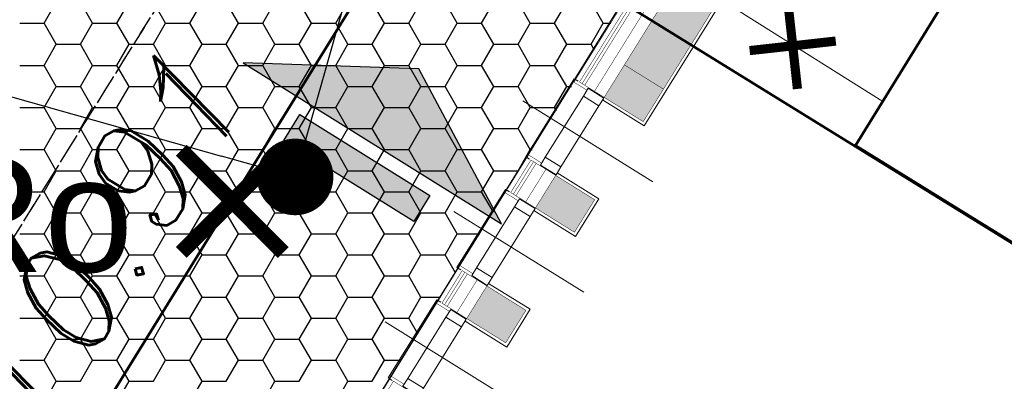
# Model space of a CAD drawing. Extents: x 4615668 to 9294084, y 5325188 to 10688993.
# Tile 619 of 656: x 4651586.73 to 4651593.16, y 5338724.44 to 5338726.8. Entities that reach past the tile are written whole.
import ezdxf

# ---------------------------------------------------------------- set-up
doc = ezdxf.new("R2010")
doc.units = 0
doc.header["$MEASUREMENT"] = 0
doc.linetypes.add('DASHED', pattern=[19.05, 12.7, -6.35])
for name, color, linetype, lineweight in [('!0017A_GR_DR_WYMPROJ', 1, 'Continuous', 30), ('budynek', 7, 'Continuous', 53), ('pkt_wys', 7, 'Continuous', 13), ('w', 7, 'Continuous', 13), ('Wymiar', 7, 'Continuous', 9)]:
    doc.layers.add(name, color=color, linetype=linetype, lineweight=lineweight)
for name, color, linetype in [('1', 7, 'Continuous'), ('_bloki_instalacje_elektryczne', 102, 'Continuous'), ('DIM', 7, 'Continuous'), ('kreskowanie', 253, 'Continuous'), ('projekt', 202, 'Continuous'), ('sciany', 1, 'Continuous')]:
    doc.layers.add(name, color=color, linetype=linetype)
doc.styles.get("Standard").update_dxf_attribs({"font": 'txt.shx'})
doc.styles.add('Style-ITALIC_1250', font='ITALIC_1250.shx')
doc.styles.add('STYLE2', font='arial.ttf')
doc.dimstyles.new('1-500', dxfattribs={"dimtxt": 1, "dimasz": 0.5, "dimexe": 0.18, "dimexo": 0.0625, "dimgap": 0.3, "dimtad": 1, "dimzin": 0, "dimdsep": 46, "dimtxsty": 'STYLE2', "dimblk": 'DOT', "dimcen": 0.09, "dimadec": 0, "dimazin": 0, "dimtfac": 1, "dimtmove": 0, "dimatfit": 0, "dimldrblk": 'DOT', "dimfxl": 0, "dimtolj": 1, "dimtzin": 0, "dimarcsym": 0})

# ---------------------------------------------------------------- blocks, each defined once
blk = doc.blocks.new('G$C30F5686F')
at = {"layer": '1', "color": 5, "linetype": 'DASHED', "ltscale": 0.8}
blk.add_line((13.2091, 15.923), (7.5875, 6.8412), dxfattribs=at)
at = {"layer": '1', "linetype": 'Continuous', "lineweight": 18}
blk.add_line((9.751, 10.3373), (13.2091, 15.923), dxfattribs=at)
at = {"layer": '1', "color": 254, "linetype": 'Continuous', "lineweight": 30, "ltscale": 0.01, "transparency": 33554528}
for p, q in [((8.3208, 13.9874), (8.4002, 14.1249)), ((8.6383, 13.9874), (8.5589, 14.1249)), ((8.7971, 13.9874), (8.8764, 14.1249)), ((9.1146, 13.9874), (9.0352, 14.1249)), ((9.2733, 13.9874), (9.3527, 14.1249)), ((9.5908, 13.9874), (9.5114, 14.1249)), ((9.7496, 13.9874), (9.8289, 14.1249)), ((10.0671, 13.9874), (9.9877, 14.1249)), ((10.2258, 13.9874), (10.3052, 14.1249)), ((10.5433, 13.9874), (10.4639, 14.1249)), ((10.7021, 13.9874), (10.7814, 14.1249)), ((11.0196, 13.9874), (10.9402, 14.1249)), ((11.1783, 13.9874), (11.2577, 14.1249)), ((11.4958, 13.9874), (11.4164, 14.1249)), ((11.6546, 13.9874), (11.7339, 14.1249)), ((11.9721, 13.9874), (11.8927, 14.1249)), ((8.1621, 13.9874), (8.3208, 13.9874)), ((8.4002, 13.8499), (8.3208, 13.9874)), ((8.5589, 13.8499), (8.6383, 13.9874)), ((8.6383, 13.9874), (8.7971, 13.9874)), ((8.8764, 13.8499), (8.7971, 13.9874)), ((9.0352, 13.8499), (9.1146, 13.9874)), ((9.1146, 13.9874), (9.2733, 13.9874)), ((9.3527, 13.8499), (9.2733, 13.9874)), ((9.5114, 13.8499), (9.5908, 13.9874)), ((9.5908, 13.9874), (9.7496, 13.9874)), ((9.8289, 13.8499), (9.7496, 13.9874)), ((9.9877, 13.8499), (10.0671, 13.9874)), ((10.0671, 13.9874), (10.2258, 13.9874)), ((10.3052, 13.8499), (10.2258, 13.9874)), ((10.4639, 13.8499), (10.5433, 13.9874)), ((10.5433, 13.9874), (10.7021, 13.9874)), ((10.7814, 13.8499), (10.7021, 13.9874)), ((10.9402, 13.8499), (11.0196, 13.9874)), ((11.0196, 13.9874), (11.1783, 13.9874)), ((11.2577, 13.8499), (11.1783, 13.9874)), ((11.4164, 13.8499), (11.4958, 13.9874)), ((11.4958, 13.9874), (11.6546, 13.9874)), ((11.7339, 13.8499), (11.6546, 13.9874)), ((11.8927, 13.8499), (11.9721, 13.9874)), ((11.9721, 13.9874), (12.0225, 13.9874)), ((8.3208, 13.7125), (8.4002, 13.8499)), ((8.4002, 13.8499), (8.5589, 13.8499)), ((8.6383, 13.7125), (8.5589, 13.8499)), ((8.7971, 13.7125), (8.8764, 13.8499)), ((8.8764, 13.8499), (9.0352, 13.8499)), ((9.1146, 13.7125), (9.0352, 13.8499)), ((9.2733, 13.7125), (9.3527, 13.8499)), ((9.3527, 13.8499), (9.5114, 13.8499)), ((9.5908, 13.7125), (9.5114, 13.8499)), ((9.7496, 13.7125), (9.8289, 13.8499)), ((9.8289, 13.8499), (9.9877, 13.8499)), ((10.0671, 13.7125), (9.9877, 13.8499)), ((10.2258, 13.7125), (10.3052, 13.8499)), ((10.3052, 13.8499), (10.4639, 13.8499)), ((10.5433, 13.7125), (10.4639, 13.8499)), ((10.7021, 13.7125), (10.7814, 13.8499)), ((10.7814, 13.8499), (10.9402, 13.8499)), ((11.0196, 13.7125), (10.9402, 13.8499)), ((11.1783, 13.7125), (11.2577, 13.8499)), ((11.2577, 13.8499), (11.4164, 13.8499)), ((11.4958, 13.7125), (11.4164, 13.8499)), ((11.6546, 13.7125), (11.7339, 13.8499)), ((11.7339, 13.8499), (11.8927, 13.8499)), ((11.914, 13.813), (11.8927, 13.8499)), ((8.1621, 13.7125), (8.3208, 13.7125)), ((8.4002, 13.575), (8.3208, 13.7125)), ((8.5589, 13.575), (8.6383, 13.7125)), ((8.6383, 13.7125), (8.7971, 13.7125)), ((8.8764, 13.575), (8.7971, 13.7125)), ((9.0352, 13.575), (9.1146, 13.7125)), ((9.1146, 13.7125), (9.2733, 13.7125)), ((9.3527, 13.575), (9.2733, 13.7125)), ((9.5114, 13.575), (9.5908, 13.7125)), ((9.5908, 13.7125), (9.7496, 13.7125)), ((9.8289, 13.575), (9.7496, 13.7125)), ((9.9877, 13.575), (10.0671, 13.7125)), ((10.0671, 13.7125), (10.2258, 13.7125)), ((10.3052, 13.575), (10.2258, 13.7125)), ((10.4639, 13.575), (10.5433, 13.7125)), ((10.5433, 13.7125), (10.7021, 13.7125)), ((10.7814, 13.575), (10.7021, 13.7125)), ((10.9402, 13.575), (11.0196, 13.7125)), ((11.0196, 13.7125), (11.1783, 13.7125)), ((11.2577, 13.575), (11.1783, 13.7125)), ((11.4164, 13.575), (11.4958, 13.7125)), ((11.4958, 13.7125), (11.6546, 13.7125)), ((11.7339, 13.575), (11.6546, 13.7125)), ((8.3208, 13.4375), (8.4002, 13.575)), ((8.4002, 13.575), (8.5589, 13.575)), ((8.6383, 13.4375), (8.5589, 13.575)), ((8.7971, 13.4375), (8.8764, 13.575)), ((8.8764, 13.575), (9.0352, 13.575)), ((9.1146, 13.4375), (9.0352, 13.575)), ((9.2733, 13.4375), (9.3527, 13.575)), ((9.3527, 13.575), (9.5114, 13.575)), ((9.5908, 13.4375), (9.5114, 13.575)), ((9.7496, 13.4375), (9.8289, 13.575)), ((9.8289, 13.575), (9.9877, 13.575)), ((10.0671, 13.4375), (9.9877, 13.575)), ((10.2258, 13.4375), (10.3052, 13.575)), ((10.3052, 13.575), (10.4639, 13.575)), ((10.5433, 13.4375), (10.4639, 13.575)), ((10.7021, 13.4375), (10.7814, 13.575)), ((10.7814, 13.575), (10.9402, 13.575)), ((11.0196, 13.4375), (10.9402, 13.575)), ((11.1783, 13.4375), (11.2577, 13.575)), ((11.2577, 13.575), (11.4164, 13.575)), ((11.4958, 13.4375), (11.4164, 13.575)), ((11.6546, 13.4375), (11.7339, 13.575)), ((11.7339, 13.575), (11.7659, 13.575)), ((8.1621, 13.4375), (8.3208, 13.4375)), ((8.4002, 13.3), (8.3208, 13.4375)), ((8.5589, 13.3), (8.6383, 13.4375)), ((8.6383, 13.4375), (8.7971, 13.4375)), ((8.8764, 13.3), (8.7971, 13.4375)), ((9.0352, 13.3), (9.1146, 13.4375)), ((9.1146, 13.4375), (9.2733, 13.4375)), ((9.3527, 13.3), (9.2733, 13.4375)), ((9.5114, 13.3), (9.5908, 13.4375)), ((9.5908, 13.4375), (9.7496, 13.4375)), ((9.8289, 13.3), (9.7496, 13.4375)), ((9.9877, 13.3), (10.0671, 13.4375)), ((10.0671, 13.4375), (10.2258, 13.4375)), ((10.3052, 13.3), (10.2258, 13.4375)), ((10.4639, 13.3), (10.5433, 13.4375)), ((10.5433, 13.4375), (10.7021, 13.4375)), ((10.7814, 13.3), (10.7021, 13.4375)), ((10.9402, 13.3), (11.0196, 13.4375)), ((11.0196, 13.4375), (11.1783, 13.4375)), ((11.2577, 13.3), (11.1783, 13.4375)), ((11.4164, 13.3), (11.4958, 13.4375)), ((11.4958, 13.4375), (11.6546, 13.4375)), ((11.667, 13.416), (11.6546, 13.4375)), ((8.3208, 13.1625), (8.4002, 13.3)), ((8.4002, 13.3), (8.5589, 13.3)), ((8.6383, 13.1625), (8.5589, 13.3)), ((8.7971, 13.1625), (8.8764, 13.3)), ((8.8764, 13.3), (9.0352, 13.3)), ((9.1146, 13.1625), (9.0352, 13.3)), ((9.2733, 13.1625), (9.3527, 13.3)), ((9.3527, 13.3), (9.5114, 13.3)), ((9.5908, 13.1625), (9.5114, 13.3)), ((9.7496, 13.1625), (9.8289, 13.3)), ((9.8289, 13.3), (9.9877, 13.3)), ((10.0671, 13.1625), (9.9877, 13.3)), ((10.2258, 13.1625), (10.3052, 13.3)), ((10.3052, 13.3), (10.4639, 13.3)), ((10.5433, 13.1625), (10.4639, 13.3)), ((10.7021, 13.1625), (10.7814, 13.3)), ((10.7814, 13.3), (10.9402, 13.3)), ((11.0196, 13.1625), (10.9402, 13.3)), ((11.1783, 13.1625), (11.2577, 13.3)), ((11.2577, 13.3), (11.4164, 13.3)), ((11.4958, 13.1625), (11.4164, 13.3)), ((8.1621, 13.1625), (8.3208, 13.1625)), ((8.4002, 13.0251), (8.3208, 13.1625)), ((8.5589, 13.0251), (8.6383, 13.1625)), ((8.6383, 13.1625), (8.7971, 13.1625)), ((8.8764, 13.0251), (8.7971, 13.1625)), ((9.0352, 13.0251), (9.1146, 13.1625)), ((9.1146, 13.1625), (9.2733, 13.1625)), ((9.3527, 13.0251), (9.2733, 13.1625)), ((9.5114, 13.0251), (9.5908, 13.1625)), ((9.5908, 13.1625), (9.7496, 13.1625)), ((9.8289, 13.0251), (9.7496, 13.1625)), ((9.9877, 13.0251), (10.0671, 13.1625)), ((10.0671, 13.1625), (10.2258, 13.1625)), ((10.3052, 13.0251), (10.2258, 13.1625)), ((10.4639, 13.0251), (10.5433, 13.1625)), ((10.5433, 13.1625), (10.7021, 13.1625)), ((10.7814, 13.0251), (10.7021, 13.1625)), ((10.9402, 13.0251), (11.0196, 13.1625)), ((11.0196, 13.1625), (11.1783, 13.1625)), ((11.2577, 13.0251), (11.1783, 13.1625)), ((11.4164, 13.0251), (11.4958, 13.1625)), ((11.4958, 13.1625), (11.5092, 13.1625)), ((8.3208, 12.8876), (8.4002, 13.0251)), ((8.4002, 13.0251), (8.5589, 13.0251)), ((8.6383, 12.8876), (8.5589, 13.0251)), ((8.7971, 12.8876), (8.8764, 13.0251)), ((8.8764, 13.0251), (9.0352, 13.0251)), ((9.1146, 12.8876), (9.0352, 13.0251)), ((9.2733, 12.8876), (9.3527, 13.0251)), ((9.3527, 13.0251), (9.5114, 13.0251)), ((9.5908, 12.8876), (9.5114, 13.0251)), ((9.7496, 12.8876), (9.8289, 13.0251)), ((9.8289, 13.0251), (9.9877, 13.0251)), ((10.0671, 12.8876), (9.9877, 13.0251)), ((10.2258, 12.8876), (10.3052, 13.0251)), ((10.3052, 13.0251), (10.4639, 13.0251)), ((10.5433, 12.8876), (10.4639, 13.0251)), ((10.7021, 12.8876), (10.7814, 13.0251)), ((10.7814, 13.0251), (10.9402, 13.0251)), ((11.0196, 12.8876), (10.9402, 13.0251)), ((11.1783, 12.8876), (11.2577, 13.0251)), ((11.2577, 13.0251), (11.4164, 13.0251)), ((11.4199, 13.019), (11.4164, 13.0251)), ((8.1621, 12.8876), (8.3208, 12.8876)), ((8.4002, 12.7501), (8.3208, 12.8876)), ((8.5589, 12.7501), (8.6383, 12.8876)), ((8.6383, 12.8876), (8.7971, 12.8876)), ((8.8764, 12.7501), (8.7971, 12.8876)), ((9.0352, 12.7501), (9.1146, 12.8876)), ((9.1146, 12.8876), (9.2733, 12.8876)), ((9.3527, 12.7501), (9.2733, 12.8876)), ((9.5114, 12.7501), (9.5908, 12.8876)), ((9.5908, 12.8876), (9.7496, 12.8876)), ((9.8289, 12.7501), (9.7496, 12.8876)), ((9.9877, 12.7501), (10.0671, 12.8876)), ((10.0671, 12.8876), (10.2258, 12.8876)), ((10.3052, 12.7501), (10.2258, 12.8876)), ((10.4639, 12.7501), (10.5433, 12.8876)), ((10.5433, 12.8876), (10.7021, 12.8876)), ((10.7814, 12.7501), (10.7021, 12.8876)), ((10.9402, 12.7501), (11.0196, 12.8876)), ((11.0196, 12.8876), (11.1783, 12.8876)), ((11.2552, 12.7544), (11.1783, 12.8876)), ((8.3208, 12.6126), (8.4002, 12.7501)), ((8.4002, 12.7501), (8.5589, 12.7501)), ((8.6383, 12.6126), (8.5589, 12.7501)), ((8.7971, 12.6126), (8.8764, 12.7501)), ((8.8764, 12.7501), (9.0352, 12.7501)), ((9.1146, 12.6126), (9.0352, 12.7501)), ((9.2733, 12.6126), (9.3527, 12.7501)), ((9.3527, 12.7501), (9.5114, 12.7501)), ((9.5908, 12.6126), (9.5114, 12.7501)), ((9.7496, 12.6126), (9.8289, 12.7501)), ((9.8289, 12.7501), (9.9877, 12.7501)), ((10.0671, 12.6126), (9.9877, 12.7501)), ((10.2258, 12.6126), (10.3052, 12.7501)), ((10.3052, 12.7501), (10.4639, 12.7501)), ((10.5433, 12.6126), (10.4639, 12.7501)), ((10.7021, 12.6126), (10.7814, 12.7501)), ((10.7814, 12.7501), (10.9402, 12.7501)), ((11.0196, 12.6126), (10.9402, 12.7501)), ((8.1621, 12.6126), (8.3208, 12.6126)), ((8.4002, 12.4751), (8.3208, 12.6126)), ((8.5589, 12.4751), (8.6383, 12.6126)), ((8.6383, 12.6126), (8.7971, 12.6126)), ((8.8764, 12.4751), (8.7971, 12.6126)), ((9.0352, 12.4751), (9.1146, 12.6126)), ((9.1146, 12.6126), (9.2733, 12.6126)), ((9.3527, 12.4751), (9.2733, 12.6126)), ((9.5114, 12.4751), (9.5908, 12.6126)), ((9.5908, 12.6126), (9.7496, 12.6126)), ((9.8289, 12.4751), (9.7496, 12.6126)), ((9.9877, 12.4751), (10.0671, 12.6126)), ((10.0671, 12.6126), (10.2258, 12.6126)), ((10.3052, 12.4751), (10.2258, 12.6126)), ((10.4639, 12.4751), (10.5433, 12.6126)), ((10.5433, 12.6126), (10.7021, 12.6126)), ((10.7814, 12.4751), (10.7021, 12.6126)), ((10.9402, 12.4751), (11.0196, 12.6126)), ((11.0196, 12.6126), (11.167, 12.6126)), ((8.3208, 12.3376), (8.4002, 12.4751)), ((8.4002, 12.4751), (8.5589, 12.4751)), ((8.6383, 12.3376), (8.5589, 12.4751)), ((8.7971, 12.3376), (8.8764, 12.4751)), ((8.8764, 12.4751), (9.0352, 12.4751)), ((9.1146, 12.3376), (9.0352, 12.4751)), ((9.2733, 12.3376), (9.3527, 12.4751)), ((9.3527, 12.4751), (9.5114, 12.4751)), ((9.5908, 12.3376), (9.5114, 12.4751)), ((9.7496, 12.3376), (9.8289, 12.4751)), ((9.8289, 12.4751), (9.9877, 12.4751)), ((10.0671, 12.3376), (9.9877, 12.4751)), ((10.2258, 12.3376), (10.3052, 12.4751)), ((10.3052, 12.4751), (10.4639, 12.4751)), ((10.5433, 12.3376), (10.4639, 12.4751)), ((10.7021, 12.3376), (10.7814, 12.4751)), ((10.7814, 12.4751), (10.9402, 12.4751)), ((11.0082, 12.3574), (10.9402, 12.4751)), ((8.1621, 12.3376), (8.3208, 12.3376)), ((8.4002, 12.2002), (8.3208, 12.3376)), ((8.5589, 12.2002), (8.6383, 12.3376)), ((8.6383, 12.3376), (8.7971, 12.3376)), ((8.8764, 12.2002), (8.7971, 12.3376)), ((9.0352, 12.2002), (9.1146, 12.3376)), ((9.1146, 12.3376), (9.2733, 12.3376)), ((9.3527, 12.2002), (9.2733, 12.3376)), ((9.5114, 12.2002), (9.5908, 12.3376)), ((9.5908, 12.3376), (9.7496, 12.3376)), ((9.8289, 12.2002), (9.7496, 12.3376)), ((9.9877, 12.2002), (10.0671, 12.3376)), ((10.0671, 12.3376), (10.2258, 12.3376)), ((10.3052, 12.2002), (10.2258, 12.3376)), ((10.4639, 12.2002), (10.5433, 12.3376)), ((10.5433, 12.3376), (10.7021, 12.3376)), ((10.7814, 12.2002), (10.7021, 12.3376)), ((8.3208, 12.0627), (8.4002, 12.2002)), ((8.4002, 12.2002), (8.5589, 12.2002)), ((8.6383, 12.0627), (8.5589, 12.2002)), ((8.7971, 12.0627), (8.8764, 12.2002)), ((8.8764, 12.2002), (9.0352, 12.2002)), ((9.1146, 12.0627), (9.0352, 12.2002)), ((9.2733, 12.0627), (9.3527, 12.2002)), ((9.3527, 12.2002), (9.5114, 12.2002)), ((9.5908, 12.0627), (9.5114, 12.2002)), ((9.7496, 12.0627), (9.8289, 12.2002)), ((9.8289, 12.2002), (9.9877, 12.2002)), ((10.0671, 12.0627), (9.9877, 12.2002)), ((10.2258, 12.0627), (10.3052, 12.2002)), ((10.3052, 12.2002), (10.4639, 12.2002)), ((10.5433, 12.0627), (10.4639, 12.2002)), ((10.7021, 12.0627), (10.7814, 12.2002)), ((10.7814, 12.2002), (10.9103, 12.2002)), ((8.1621, 12.0627), (8.3208, 12.0627)), ((8.4002, 11.9252), (8.3208, 12.0627)), ((8.5589, 11.9252), (8.6383, 12.0627)), ((8.6383, 12.0627), (8.7971, 12.0627)), ((8.8764, 11.9252), (8.7971, 12.0627)), ((9.0352, 11.9252), (9.1146, 12.0627)), ((9.1146, 12.0627), (9.2733, 12.0627)), ((9.3527, 11.9252), (9.2733, 12.0627)), ((9.5114, 11.9252), (9.5908, 12.0627)), ((9.5908, 12.0627), (9.7496, 12.0627)), ((9.8289, 11.9252), (9.7496, 12.0627)), ((9.9877, 11.9252), (10.0671, 12.0627)), ((10.0671, 12.0627), (10.2258, 12.0627)), ((10.3052, 11.9252), (10.2258, 12.0627)), ((10.4639, 11.9252), (10.5433, 12.0627)), ((10.5433, 12.0627), (10.7021, 12.0627)), ((10.7611, 11.9604), (10.7021, 12.0627)), ((8.3208, 11.7877), (8.4002, 11.9252)), ((8.4002, 11.9252), (8.5589, 11.9252)), ((8.6383, 11.7877), (8.5589, 11.9252)), ((8.7971, 11.7877), (8.8764, 11.9252)), ((8.8764, 11.9252), (9.0352, 11.9252)), ((9.1146, 11.7877), (9.0352, 11.9252)), ((9.2733, 11.7877), (9.3527, 11.9252)), ((9.3527, 11.9252), (9.5114, 11.9252)), ((9.5908, 11.7877), (9.5114, 11.9252)), ((9.7496, 11.7877), (9.8289, 11.9252)), ((9.8289, 11.9252), (9.9877, 11.9252)), ((10.0671, 11.7877), (9.9877, 11.9252)), ((10.2258, 11.7877), (10.3052, 11.9252)), ((10.3052, 11.9252), (10.4639, 11.9252)), ((10.5433, 11.7877), (10.4639, 11.9252)), ((8.1621, 11.7877), (8.3208, 11.7877)), ((8.4002, 11.6502), (8.3208, 11.7877)), ((8.5589, 11.6502), (8.6383, 11.7877)), ((8.6383, 11.7877), (8.7971, 11.7877)), ((8.8764, 11.6502), (8.7971, 11.7877)), ((9.0352, 11.6502), (9.1146, 11.7877)), ((9.1146, 11.7877), (9.2733, 11.7877)), ((9.3527, 11.6502), (9.2733, 11.7877)), ((9.5114, 11.6502), (9.5908, 11.7877)), ((9.5908, 11.7877), (9.7496, 11.7877)), ((9.8289, 11.6502), (9.7496, 11.7877)), ((9.9877, 11.6502), (10.0671, 11.7877)), ((10.0671, 11.7877), (10.2258, 11.7877)), ((10.3052, 11.6502), (10.2258, 11.7877)), ((10.4639, 11.6502), (10.5433, 11.7877)), ((10.5433, 11.7877), (10.6537, 11.7877)), ((8.3208, 11.5128), (8.4002, 11.6502)), ((8.4002, 11.6502), (8.5589, 11.6502)), ((8.7971, 11.5128), (8.8764, 11.6502)), ((8.8764, 11.6502), (9.0352, 11.6502)), ((9.2733, 11.5128), (9.3527, 11.6502)), ((9.3527, 11.6502), (9.5114, 11.6502)), ((9.7496, 11.5128), (9.8289, 11.6502)), ((9.8289, 11.6502), (9.9877, 11.6502)), ((10.2258, 11.5128), (10.3052, 11.6502)), ((10.3052, 11.6502), (10.4639, 11.6502))]:
    blk.add_line(p, q, dxfattribs=at)
blk = doc.blocks.new('G$CA76AC6B6')
at = {"layer": 'sciany', "color": 11, "lineweight": 0, "ltscale": 40, "const_width": 0.06}
for points in [[(8.6351, 15.4447), (8.6972, 14.8823)], [(8.385, 15.1325), (8.9474, 15.1945)]]:
    blk.add_lwpolyline(points, dxfattribs=at)
at = {"layer": 'Wymiar', "color": 242, "linetype": 'DASHED', "lineweight": 30, "ltscale": 0.01}
blk.add_lwpolyline([(9.3875, 23.2518), (0.0419, 8.2305)], dxfattribs=at)
at = {"layer": '_bloki_instalacje_elektryczne', "linetype": 'DASHED', "lineweight": 35, "ltscale": 0.03, "insert": (3.021, 14.4377), "char_height": 0.75, "width": 36.845884, "attachment_point": 1}
blk.add_mtext('{\\fArial|b0|i0|c238|p34;Ro}', dxfattribs=at)
blk = doc.blocks.new('G$CE3CC9D66')
at = {"layer": 'Wymiar', "color": 242, "linetype": 'DASHED', "lineweight": 30, "ltscale": 0.01}
blk.add_lwpolyline([(10.146, 22.9565), (9.4668, 23.3791), (0.0419, 8.2305)], dxfattribs=at)
at = {"layer": 'Wymiar', "lineweight": 0, "ltscale": 40}
blk.add_blockref('G$CA76AC6B6', (0, 0), dxfattribs=at)
blk = doc.blocks.new('G$CB8F5CD2F')
at = {"layer": 'sciany', "ltscale": 40}
h = blk.add_hatch(color=0, dxfattribs=at)
h.dxf.hatch_style = 1
h.paths.add_polyline_path([(344.18, 433.59), (361.68, 433.59), (361.68, 584), (344.18, 584), (344.18, 433.59)], is_closed=False)
h.paths.add_polyline_path([(344.18, 433.59), (344.18, 584), (331.68, 584), (331.68, 433.59), (344.18, 433.59)], is_closed=False)
h.paths.add_polyline_path([(344.18, 408.59), (344.18, 433.59), (331.68, 433.59), (331.68, 408.59), (344.18, 408.59)], is_closed=False)
h.paths.add_polyline_path([(344.18, 408.59), (361.68, 408.59), (361.68, 433.59), (344.18, 433.59), (344.18, 408.59)], is_closed=False)
h.paths.add_polyline_path([(361.68, 323.59), (361.68, 348.59), (344.18, 348.59), (344.18, 323.59), (361.68, 323.59)], is_closed=False)
h.paths.add_polyline_path([(331.68, 348.59), (331.68, 323.59), (344.18, 323.59), (344.18, 348.59), (331.68, 348.59)], is_closed=False)
h.paths.add_polyline_path([(361.68, 238.59), (361.68, 263.59), (344.18, 263.59), (344.18, 238.59), (361.68, 238.59)], is_closed=False)
h.paths.add_polyline_path([(331.68, 263.59), (331.68, 238.59), (344.18, 238.59), (344.18, 263.59), (331.68, 263.59)], is_closed=False)
h.paths.add_polyline_path([(361.68, 153.59), (361.68, 178.59), (344.18, 178.59), (344.18, 153.59), (361.68, 153.59)], is_closed=False)
h.paths.add_polyline_path([(331.68, 178.59), (331.68, 153.59), (344.18, 153.59), (344.18, 178.59), (331.68, 178.59)], is_closed=False)
h.paths.add_polyline_path([(361.68, 93.75), (344.18, 93.75), (344.18, 74), (361.68, 74), (361.68, 93.75)], is_closed=False)
h.paths.add_polyline_path([(344.18, 93.75), (331.68, 93.75), (331.68, 74), (344.18, 74), (344.18, 93.75)], is_closed=False)
at = {"layer": 'sciany', "color": 0, "lineweight": 0, "ltscale": 40}
for p, q in [((287.68, 378.59), (387.68, 378.59)), ((287.68, 293.58), (387.68, 293.58)), ((287.68, 208.6), (387.68, 208.6))]:
    blk.add_line(p, q, dxfattribs=at)
for points in [[(363.68, 406.59), (363.68, 781), (329.68, 781), (329.68, 711), (309.7, 711), (309.7, 688.87)], [(311.68, 348.59), (308.68, 348.59), (308.68, 408.59), (311.68, 408.59)], [(311.68, 348.59), (308.68, 348.59), (308.68, 408.59), (311.68, 408.59)], [(363.68, 406.84), (363.68, 406.59), (331.68, 406.59)], [(331.68, 350.59), (363.68, 350.59), (363.68, 321.59), (331.68, 321.59)], [(311.68, 263.58), (308.68, 263.58), (308.68, 323.58), (311.68, 323.58)], [(311.68, 263.58), (308.68, 263.58), (308.68, 323.58), (311.68, 323.58)], [(331.68, 265.59), (363.68, 265.59), (363.68, 236.59), (331.68, 236.59)], [(311.68, 178.6), (308.68, 178.6), (308.68, 238.6), (311.68, 238.6)], [(311.68, 178.6), (308.68, 178.6), (308.68, 238.6), (311.68, 238.6)]]:
    blk.add_lwpolyline(points, dxfattribs=at)
at = {"layer": 'sciany', "color": 0, "ltscale": 40, "const_width": 0.3}
for points in [[(319.68, 406.59), (309.7, 406.59), (309.7, 657), (309.7, 657), (309.7, 679)], [(309.7, 671.5), (324.18, 671.5), (324.18, 408.59)], [(331.68, 408.59), (316.7, 408.59), (316.7, 664), (309.7, 664)], [(319.68, 408.59), (314.7, 408.59), (314.7, 662), (309.7, 662)], [(331.68, 408.59), (312.7, 408.59), (312.7, 660), (309.7, 660)], [(319.68, 350.59), (309.68, 350.59), (309.68, 321.59), (319.68, 321.59)], [(331.68, 348.59), (312.68, 348.59), (312.68, 323.59), (331.68, 323.59)], [(331.68, 348.59), (314.68, 348.59), (314.68, 323.59), (331.95, 323.59)], [(331.68, 348.59), (316.68, 348.59), (316.68, 323.59), (331.68, 323.59)], [(324.18, 348.59), (324.18, 323.59)], [(319.68, 265.59), (309.68, 265.59), (309.68, 236.59), (319.68, 236.59)], [(331.68, 263.59), (312.68, 263.59), (312.68, 238.59), (331.68, 238.59)], [(331.68, 263.59), (314.68, 263.59), (314.68, 238.59), (331.95, 238.59)], [(331.68, 263.59), (316.68, 263.59), (316.68, 238.59), (331.68, 238.59)], [(324.18, 263.59), (324.18, 238.59)], [(319.68, 180.59), (309.68, 180.59), (309.68, 151.59), (319.68, 151.59)], [(331.68, 178.59), (312.68, 178.59), (312.68, 153.59), (331.68, 153.59)]]:
    blk.add_lwpolyline(points, dxfattribs=at)
for points in [[(331.68, 408.59), (361.68, 408.59), (361.68, 584), (331.68, 584)], [(331.68, 408.59), (331.68, 433.59), (361.68, 433.59), (361.68, 408.59)], [(331.68, 323.59), (331.68, 348.59), (361.68, 348.59), (361.68, 323.59)], [(331.68, 238.59), (331.68, 263.59), (361.68, 263.59), (361.68, 238.59)]]:
    blk.add_lwpolyline(points, close=True, dxfattribs=at)
at = {"layer": 'sciany', "color": 0, "lineweight": 0, "ltscale": 40}
for points in [[(319.68, 408.08), (319.68, 402.08), (331.68, 402.08), (331.68, 408.08)], [(319.68, 408.08), (319.68, 402.08), (331.68, 402.08), (331.68, 408.08)], [(319.68, 402.08), (319.68, 355.08), (331.68, 355.08), (331.68, 402.08)], [(319.68, 402.08), (319.68, 355.08), (331.68, 355.08), (331.68, 402.08)], [(319.68, 349.08), (319.68, 355.08), (331.68, 355.08), (331.68, 349.08)], [(319.68, 323.08), (319.68, 317.08), (331.68, 317.08), (331.68, 323.08)], [(319.68, 323.08), (319.68, 317.08), (331.68, 317.08), (331.68, 323.08)], [(319.68, 317.08), (319.68, 270.08), (331.68, 270.08), (331.68, 317.08)], [(319.68, 317.08), (319.68, 270.08), (331.68, 270.08), (331.68, 317.08)], [(319.68, 264.08), (319.68, 270.08), (331.68, 270.08), (331.68, 264.08)], [(319.68, 238.09), (319.68, 232.09), (331.68, 232.09), (331.68, 238.09)], [(319.68, 238.09), (319.68, 232.09), (331.68, 232.09), (331.68, 238.09)], [(319.68, 232.09), (319.68, 185.09), (331.68, 185.09), (331.68, 232.09)], [(319.68, 232.09), (319.68, 185.09), (331.68, 185.09), (331.68, 232.09)], [(319.68, 179.09), (319.68, 185.09), (331.68, 185.09), (331.68, 179.09)]]:
    blk.add_lwpolyline(points, close=True, dxfattribs=at)
blk = doc.blocks.new('G$C3390F2A0')
at = {"layer": 'budynek', "color": 7, "linetype": 'Continuous', "lineweight": 53, "flags": 128}
for points in [[(107.2088, 133.178), (112.0361, 130.1965), (115.4588, 135.738), (110.6315, 138.7196)], [(112.0688, 124.278), (101.7832, 130.6309), (104.4188, 134.898), (114.7044, 128.5452)]]:
    blk.add_lwpolyline(points, close=True, dxfattribs=at)
at = {"layer": 'w', "color": 160, "linetype": 'Continuous', "lineweight": 13, "flags": 128}
blk.add_lwpolyline([(96.7434, 140.336), (98.3645, 139.1382), (107.3869, 133.4663)], dxfattribs=at)
at = {"layer": 'pkt_wys', "color": 7, "linetype": 'Continuous', "lineweight": 13, "style": 'Style-ITALIC_1250'}
blk.add_text('310.91', height=0.68, rotation=58.92898, dxfattribs=at).set_placement((101.5676, 130.6937))
blk = doc.blocks.new('G$C8E15AEAE')
at = {"layer": 'sciany', "lineweight": 0, "ltscale": 40, "const_width": 0.1}
for points in [[(0.0354, 0.0354), (0.7022, 0.7022)], [(0.0354, 0.7022), (0.7022, 0.0354)]]:
    blk.add_lwpolyline(points, dxfattribs=at)
blk = doc.blocks.new('_Dot')
at = {"color": 0, "linetype": 'ByBlock', "lineweight": -2}
blk.add_line((-0.5, 0), (-1, 0), dxfattribs=at)
at = {"color": 0, "linetype": 'ByBlock', "const_width": 0.5}
blk.add_lwpolyline([(-0.25, 0, 1), (0.25, 0, 1)], format="xyb", close=True, dxfattribs=at)
blk = doc.blocks.new('*D3839')
at = {"layer": 'Defpoints', "color": 0, "lineweight": 0, "ltscale": 40}
for p in [(4651558.2297, 5338737.5974), (4651589.3858, 5338728.8169), (4651588.5269, 5338725.7693)]:
    blk.add_point(p, dxfattribs=at)
at = {"layer": 'DIM', "color": 0, "lineweight": -2, "ltscale": 40}
for p, q in [((4651558.2128, 5338737.5373), (4651557.322, 5338734.3766)), ((4651557.8521, 5338734.4142), (4651588.0457, 5338725.9049)), ((4651589.3689, 5338728.7567), (4651588.4781, 5338725.596))]:
    blk.add_line(p, q, dxfattribs=at)
at = {"layer": 'DIM', "color": 0, "linetype": 'ByBlock', "lineweight": -2, "ltscale": 40, "xscale": 0.5, "yscale": 0.5, "zscale": 0.5}
for p, rotation in [((4651557.3708, 5338734.5498), 164.260840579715), ((4651588.5269, 5338725.7693), 344.260840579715)]:
    blk.add_blockref('_Dot', p, dxfattribs=dict(at, rotation=rotation))
at = {"layer": 'DIM', "color": 0, "lineweight": 0, "ltscale": 40, "insert": (4651573.1688, 5338730.94), "char_height": 1, "attachment_point": 5, "rotation": 344.26084, "style": 'STYLE2'}
blk.add_mtext('\\A1;32.37 ', dxfattribs=at)
blk = doc.blocks.new('*D3842')
at = {"layer": 'Defpoints', "color": 0, "lineweight": 0, "ltscale": 40}
for p in [(4651572.6111, 5338727.5647), (4651588.3165, 5338723.123), (4651587.6084, 5338720.6192)]:
    blk.add_point(p, dxfattribs=at)
at = {"layer": 'DIM', "color": 0, "lineweight": -2, "ltscale": 40}
for p, q in [((4651572.5941, 5338727.5045), (4651571.8541, 5338724.8877)), ((4651572.3842, 5338724.9249), (4651587.1273, 5338720.7553)), ((4651588.2995, 5338723.0628), (4651587.5595, 5338720.446))]:
    blk.add_line(p, q, dxfattribs=at)
at = {"layer": 'DIM', "color": 0, "linetype": 'ByBlock', "lineweight": -2, "ltscale": 40, "xscale": 0.5, "yscale": 0.5, "zscale": 0.5}
for p, rotation in [((4651571.903, 5338725.061), 164.2083727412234), ((4651587.6084, 5338720.6192), 344.2083727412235)]:
    blk.add_blockref('_Dot', p, dxfattribs=dict(at, rotation=rotation))
at = {"layer": 'DIM', "color": 0, "lineweight": 0, "ltscale": 40, "insert": (4651579.9764, 5338723.6204), "char_height": 1, "attachment_point": 5, "rotation": 344.20837, "style": 'STYLE2'}
blk.add_mtext('\\A1;16.32 ', dxfattribs=at)
blk = doc.blocks.new('*D3849')
at = {"layer": 'Defpoints', "color": 0, "lineweight": 0, "ltscale": 40}
for p in [(4651573.0666, 5338738.9701), (4651589.3858, 5338728.8169), (4651586.5335, 5338724.2323)]:
    blk.add_point(p, dxfattribs=at)
at = {"layer": 'DIM', "color": 0, "lineweight": -2, "ltscale": 40}
for p, q in [((4651589.3327, 5338728.8499), (4651572.9138, 5338739.0652)), ((4651570.4784, 5338734.8101), (4651572.8025, 5338738.5456)), ((4651586.4804, 5338724.2653), (4651570.0615, 5338734.4807))]:
    blk.add_line(p, q, dxfattribs=at)
at = {"layer": 'DIM', "color": 0, "linetype": 'ByBlock', "lineweight": -2, "ltscale": 40, "xscale": 0.5, "yscale": 0.5, "zscale": 0.5}
for p, rotation in [((4651573.0666, 5338738.9701), 58.1115444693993), ((4651570.2143, 5338734.3856), 238.1115444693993)]:
    blk.add_blockref('_Dot', p, dxfattribs=dict(at, rotation=rotation))
at = {"layer": 'DIM', "color": 0, "lineweight": 0, "ltscale": 40, "insert": (4651570.9522, 5338737.106), "char_height": 1, "attachment_point": 5, "rotation": 58.11154, "style": 'STYLE2'}
blk.add_mtext('\\A1;5.40 ', dxfattribs=at)

msp = doc.modelspace()

# ---------------------------------------------------------------- hatches: boundary and pattern name
at = {"layer": 'kreskowanie', "lineweight": 25, "ltscale": 2}
h = msp.add_hatch(color=256, dxfattribs=at)
h.dxf.hatch_style = 1
h.paths.add_polyline_path([(4651589.8751, 5338725.4622), (4651588.1869, 5338726.5146), (4651589.3348, 5338726.4758)])
h = msp.add_hatch(color=256, dxfattribs=at)
h.dxf.hatch_style = 1
h.paths.add_polyline_path([(4651588.5587, 5338726.1767), (4651589.4073, 5338725.6477), (4651589.3015, 5338725.478), (4651588.4529, 5338726.007)])

# ---------------------------------------------------------------- linework, layer by layer
msp.add_lwpolyline([(4651588.1869, 5338726.5146), (4651589.8751, 5338725.4622), (4651589.3348, 5338726.4758), (4651588.1869, 5338726.5146)], dxfattribs=at)
msp.add_lwpolyline([(4651588.5587, 5338726.1767), (4651589.4073, 5338725.6477), (4651589.3015, 5338725.478), (4651588.4529, 5338726.007)], close=True, dxfattribs=at)
at = {"layer": 'projekt', "lineweight": 25, "ltscale": 2}
msp.add_lwpolyline([(4651588.1869, 5338726.5146), (4651589.8751, 5338725.4622), (4651589.3348, 5338726.4758), (4651588.1869, 5338726.5146)], dxfattribs=at)
msp.add_lwpolyline([(4651588.5587, 5338726.1767), (4651589.4073, 5338725.6477), (4651589.3015, 5338725.478), (4651588.4529, 5338726.007)], close=True, dxfattribs=at)
at = {"layer": 'Wymiar', "color": 242, "linetype": 'DASHED', "lineweight": 30, "ltscale": 0.01}
msp.add_lwpolyline([(4651593.256, 5338734.418), (4651592.5767, 5338734.8406), (4651583.1518, 5338719.692)], dxfattribs=at)

# ---------------------------------------------------------------- block references
at = {"layer": '!0017A_GR_DR_WYMPROJ', "linetype": 'Continuous', "lineweight": 18}
msp.add_blockref('G$C30F5686F', (4651578.5664, 5338712.7851), dxfattribs=at)
at = {"lineweight": 0, "ltscale": 40}
msp.add_blockref('G$C8E15AEAE', (4651587.7473, 5338725.2411), dxfattribs=at)
at = {"layer": 'Wymiar', "color": 242, "linetype": 'DASHED', "lineweight": 30, "ltscale": 0.01}
msp.add_blockref('G$C3390F2A0', (4651484.9767, 5338592.7959), dxfattribs=at)
at = {"layer": 'Wymiar', "lineweight": 0, "ltscale": 40, "xscale": 0.01, "yscale": 0.01, "zscale": 0.01, "rotation": 328.1115445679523}
msp.add_blockref('G$CB8F5CD2F', (4651585.5706, 5338724.5716), dxfattribs=at)
at = {"layer": 'Wymiar', "lineweight": 0, "ltscale": 40}
msp.add_blockref('G$CE3CC9D66', (4651583.1099, 5338711.4615), dxfattribs=at)

# ---------------------------------------------------------------- dimensions: what is measured, and where the dimension line sits
at = {"layer": 'DIM', "lineweight": 0, "ltscale": 40}
for p1, p2, distance, picture, middle in [((4651586.5335, 5338724.2323), (4651589.3858, 5338728.8169), 19.2199, '*D3849', (4651570.9522, 5338737.106)), ((4651558.2297, 5338737.5974), (4651589.3858, 5338728.8169), -3.1663, '*D3839', (4651573.1688, 5338730.94)), ((4651572.6111, 5338727.5647), (4651588.3165, 5338723.123), -2.6019, '*D3842', (4651579.9764, 5338723.6204))]:
    dim = msp.add_aligned_dim(p1=p1, p2=p2, distance=distance, dimstyle='1-500', override={"dimpost": ' ', "dimtxsty": 'STYLE2', "dimldrblk": 'Dot'}, dxfattribs=at)
    dim.commit()
    dim.dimension.update_dxf_attribs({"geometry": picture, "text_midpoint": middle})

doc.saveas('drawing.dxf')
